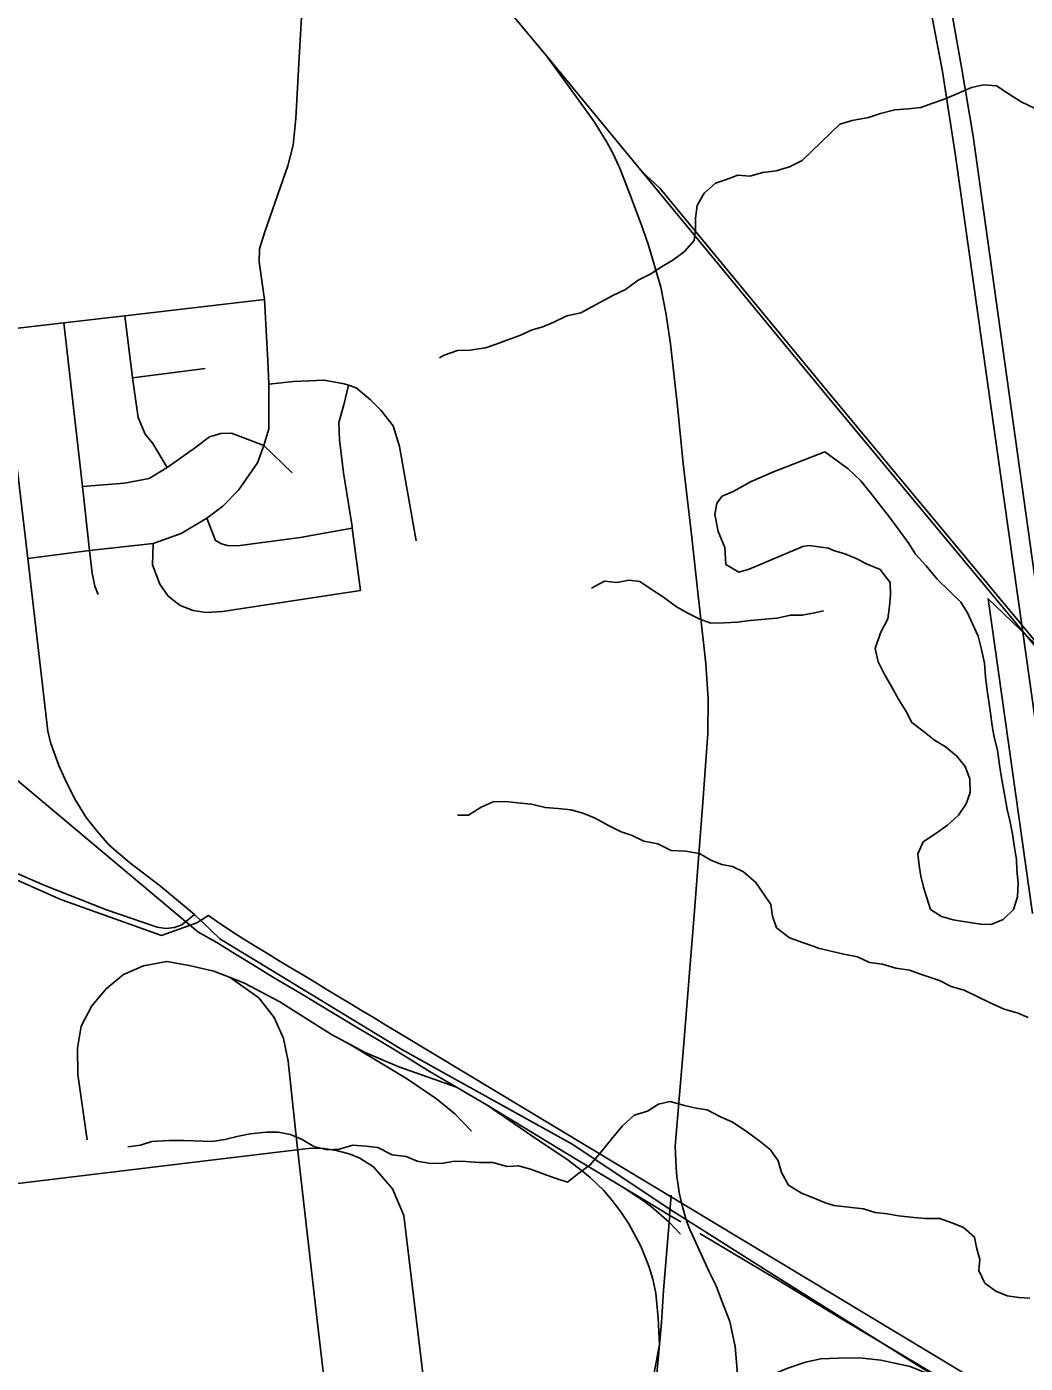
# Model space of a CAD drawing. Extents: x 114604 to 551442, y 316898 to 567001.
# Drawn here: x 167252 to 171994, y 405241 to 411584 of the extents above; entities that cross this region are included whole.
import ezdxf

# ---------------------------------------------------------------- set-up
doc = ezdxf.new("R2010")
doc.units = 0
for name, color, linetype in [('GE_P_Alignment_1000_Bearings', 7, 'Continuous'), ('GE_P_Alignment_100_Cardinal_Points', 7, 'Continuous'), ('GE_P_Alignment_100_Stations', 7, 'Continuous'), ('GE_P_Alignment_500_Bearings', 7, 'Continuous'), ('GE_P_Alignment_500_Stations', 7, 'Continuous'), ('MT_X_Edge_Line', 7, 'Continuous'), ('PM_P_Cells', 7, 'Continuous')]:
    doc.layers.add(name, color=color, linetype=linetype)

msp = doc.modelspace()

# ---------------------------------------------------------------- linework, layer by layer
at = {"layer": 'GE_P_Alignment_1000_Bearings'}
for p, q in [((170304.4, 405940.8), (170312.4, 406037.9)), ((170224.8, 405161.7), (170256.5, 405329.9))]:
    msp.add_line(p, q, dxfattribs=at)
for points in [[(147203, 425812.1), (147532.5, 425512.3), (151086.8, 422348.8), (154539.5, 419171.9), (158440.1, 415555.8), (161813.4, 412533.3), (168064.4, 407288.5)], [(169720.2, 411445.6), (169470.4, 411746.5), (169282.3, 411972.2), (169078.6, 412216.6), (168905.4, 412426.9), (168798.6, 412553.1), (168636.2, 412750.5), (168457.5, 412964.1), (168296.6, 413158.6), (168221, 413248.9), (167853.1, 413693.6), (167650.1, 413942.5), (166830.8, 414927.8), (166099.5, 415809.2), (165565.1, 416453.3), (165247.4, 416835.3), (165046.3, 417079.3), (164916.8, 417233.1), (164809.1, 417364.8), (164177.5, 418127.7)], [(170627.1, 405188.9), (170615.7, 405320.8), (170590.8, 405439.2), (170550.8, 405540.7), (170526.6, 405608.3), (170493.1, 405674.1), (170413, 405848.5), (170401.1, 405876.2), (170390.3, 405904.5), (170380.9, 405933.2), (170372.3, 405961.4), (170361.1, 406002.1), (170351.9, 406043.3), (170344.7, 406084.8), (170339.6, 406126.7), (170336.6, 406168.8), (170331.8, 406270.9), (170372.3, 406759), (170398.6, 407095.1), (170420.8, 407368), (170445.1, 407677.6), (170462.1, 407902), (170483.2, 408185.7), (170486.2, 408229.1), (170487.9, 408393.7), (170476.5, 408560.4), (170465.6, 408662.3), (170442.7, 408870.1), (170408.4, 409174.2), (170369.9, 409511.5), (170359.1, 409605.5), (170341.5, 409783.5), (170308.3, 410079.7), (170286.4, 410226.1), (170262.4, 410348.2), (170224.3, 410483.2), (170202.4, 410552.9), (170171.3, 410642.3), (170119.5, 410782.2), (170081.7, 410879.4), (170066.7, 410916.5), (170033, 410987.3), (170006.7, 411036.1), (169948, 411130.4), (169896.7, 411203.3), (169770.3, 411376.8), (169720.2, 411445.6)], [(169720.2, 411445.6), (171047.2, 409839.2), (172470.2, 408128.5), (173132.5, 407321.8), (175598.8, 404348.5), (176740.5, 402970.4), (177542, 402015.9), (178280.1, 401131.6), (178395.8, 400989.3), (178627.2, 400704.6), (180666, 398256.8)], [(170171.5, 410899.3), (170258.5, 410817.6), (171058.8, 409848.8), (172481.8, 408138.1), (173144.1, 407331.3), (174768.3, 405373.2), (174844.9, 405257.3)], [(168064.4, 407288.5), (168154.9, 407237.3), (168243.8, 407182.8), (168311.6, 407140.7), (168424.3, 407071.5), (168561.3, 406990.6), (168694.9, 406910.1), (168826.7, 406831.5), (168909.1, 406781.8), (168988.6, 406735), (169072, 406683.4), (169168, 406623.7), (169292.2, 406550.7)], [(168218.3, 407071.1), (168141, 407101.6), (168023.6, 407129), (167917.2, 407147.7), (167806.6, 407127.4), (167711.4, 407085.5), (167631.6, 407019.8), (167560.6, 406936.8), (167511.4, 406841), (167492.6, 406736.7), (167495.6, 406610.8), (167539.1, 406300.8)], [(168785.4, 406755.8), (168698.8, 406801.8), (168454.6, 406956.3), (168286.9, 407044), (168218.3, 407071.1)], [(168218.3, 407071.1), (168354.6, 406975.1), (168426.9, 406882.3), (168471, 406782.8), (168493.5, 406674.4), (168535.4, 406288.4), (168634.3, 405416.8), (168837.7, 403695.1), (168879, 403382.9), (168908.9, 403153), (168903.4, 403011.9), (168869.5, 402894.5), (168807.3, 402787.7), (168721.2, 402695.9), (168619.6, 402636.6), (168481, 402596.5)], [(169292.2, 406550.7), (169018.9, 406647.8), (168860, 406716.1), (168785.4, 406755.8)], [(168785.4, 406755.8), (169056.2, 406591.7), (169198, 406495), (169285.3, 406424), (169364, 406342.1)], [(169292.2, 406550.7), (169438, 406465.1), (169733.5, 406287.7), (169865.8, 406206.9), (170082.9, 406076.5)], [(170256.5, 405329.9), (170250.8, 405454.9), (170239.5, 405573.5), (170224.7, 405640.5), (170205.4, 405701.9), (170190.8, 405741.8), (170168.8, 405797.1), (170110.9, 405903), (170073.7, 405958.7), (170032.6, 406013.5), (169991, 406062.4), (169962.9, 406089.8), (169927.5, 406122.3), (169884.5, 406157.1), (169817, 406209), (169676.6, 406302.4), (169438, 406465.1)], [(170082.9, 406076.5), (170187.2, 406006.9), (170219.9, 405982.2), (170252.2, 405955.1), (170302.3, 405910.8), (170356.5, 405853.9)], [(170082.9, 406076.5), (170188.7, 406013.5), (170305.7, 405942.6), (170357.6, 405911.6)], [(170256.5, 405329.9), (170266.1, 405434.2), (170275.8, 405585.3), (170302.3, 405910.8), (170305.7, 405942.6)], [(170448.6, 405857.1), (170812.1, 405639.8), (171108.7, 405459), (172195.8, 404810.5), (172818.9, 404438.1), (173855.6, 403813.6), (175556.6, 402790.2), (175868.9, 402582.3)], [(170256.5, 405329.9), (170228.3, 405018), (170209.5, 404743.5), (170203.1, 404661.9), (170177, 404425.6), (170164.5, 404238), (170170.9, 404076.5), (170233.8, 403047.4), (170288.3, 402233.5), (170289.7, 402042.5), (170272.3, 401806.3), (170259.6, 401641.2)], [(170174.2, 404383.4), (170217.9, 404531.8), (170262.2, 404648.4), (170335.9, 404786.1), (170437.8, 404933.2), (170478.2, 404970.8), (170520.2, 405006.6), (170615.8, 405084.6), (170673.5, 405121.4), (170776.9, 405181), (170865.5, 405217.6), (170949.8, 405246.2), (171022.8, 405262.2), (171104.4, 405265), (171205.8, 405266.6), (171307.6, 405255.8), (171447.3, 405225.2), (171524.7, 405194.3), (171677.2, 405119.9)]]:
    msp.add_lwpolyline(points, dxfattribs=at)
at = {"layer": 'GE_P_Alignment_100_Cardinal_Points'}
for p, q in [((167753.8, 409918.4), (168100.1, 409962.3)), ((168378.5, 409596), (168512.2, 409467.5)), ((168048.5, 407370.3), (167925.2, 407473.9))]:
    msp.add_line(p, q, dxfattribs=at)
for points in [[(167925.2, 407473.9), (167888.2, 407504.9), (167739.9, 407617.3), (167644.4, 407700.2), (167585.1, 407767.8), (167534.2, 407831.4), (167478.6, 407921.2), (167434.6, 408011.5), (167404.6, 408078.2), (167364.4, 408186.3), (167352.2, 408241.4), (167257.7, 409060), (167136, 410095.2), (167129.7, 410144.4), (166976.8, 411139.9), (166910.3, 411624), (166847.6, 412121.8), (166821.7, 412255.2)], [(167257.7, 409060), (167550.9, 409097.6), (167852, 409131.3), (167985.6, 409179.5), (168107.2, 409251.3), (168183.6, 409309), (168257.9, 409384.3), (168348.1, 409515.1), (168378.5, 409596), (168401.7, 409675.8), (168401.5, 409888), (168396.8, 409998.8), (168381.3, 410289.3), (168355.5, 410468.1), (168357.3, 410530.3), (168385.1, 410614.7), (168492.2, 410924), (168517.9, 411022.4), (168529.5, 411148.8), (168544.8, 411409.7), (168558.1, 411658.5)], [(167129.7, 410144.4), (167428.9, 410178.1), (167718.1, 410211.7), (168381.3, 410289.3)], [(167591.8, 408889.1), (167575.7, 408928.4), (167563.5, 408991.3), (167550.9, 409097.6), (167517.2, 409402.7), (167428.9, 410178.1)], [(167918.3, 409492.2), (167850.5, 409606), (167814.8, 409651), (167780.7, 409729.6), (167753.8, 409918.4), (167718.1, 410211.7)], [(169101, 409144.4), (169021.8, 409591.5), (168991.5, 409689.7), (168933.3, 409763.8), (168885.2, 409813.8), (168817, 409869.7), (168780.6, 409882.2), (168759, 409889.6), (168665, 409907.4), (168519, 409900.9), (168401.5, 409888)], [(168837.7, 408908.8), (168797.8, 409205), (168796.9, 409211.6), (168756.2, 409466.3), (168737.7, 409622.7), (168733.5, 409705), (168757.3, 409789.3), (168780.6, 409882.2)], [(167517.2, 409402.7), (167716, 409417.9), (167834, 409440.4), (167918.3, 409492.2), (168041.8, 409579.8), (168120.1, 409637.4), (168173.2, 409653.6), (168224.4, 409655.9), (168378.5, 409596)], [(168107.2, 409251.3), (168149.2, 409145.3), (168177.2, 409129.3), (168205.3, 409121.4), (168253.2, 409119.6), (168551.1, 409160.7), (168797.8, 409205)], [(167852, 409131.3), (167849.6, 409030), (167883.8, 408937.8), (167924, 408881.7), (167980.1, 408837.8), (168042.1, 408813.9), (168104.2, 408804.1), (168182.1, 408808.3), (168837.7, 408908.8)], [(166632.8, 406023.8), (168074.6, 406197.7), (168601.5, 406261.1), (168662.9, 406260.2), (168722.6, 406251.3), (168788.3, 406233.9), (168833.3, 406214.1), (168898.2, 406172.5)], [(167423.3, 399300), (168123.4, 399380.4), (168182.4, 399404.2), (168278.4, 399470.7), (168316.8, 399516.2), (168558.9, 400018.5), (169082.9, 401100.9), (169220.1, 401383.9), (169270.5, 401574), (169272.5, 401621), (169279.7, 401771.3), (169301.7, 402309.9), (169333.4, 402993.7), (169346.1, 403267), (169304.1, 403772.3), (169073.4, 405691.9), (169042.9, 405942.5), (168988.3, 406068.7), (168898.2, 406172.5)]]:
    msp.add_lwpolyline(points, dxfattribs=at)
at = {"layer": 'GE_P_Alignment_100_Stations'}
for points in [[(172228.5, 408475.3), (171817.9, 408869.3), (172028, 407375.4)], [(171835.8, 405112.8), (169032.4, 406800.6), (169024.4, 406805.4), (168957, 406846.1), (168901.4, 406879.7), (168845.7, 406913.3), (168787.6, 406948.3), (168729.6, 406983.4), (168673.9, 407017), (168618.3, 407050.6), (168562.6, 407084.2), (168506.9, 407117.8), (168451.3, 407151.4), (168395.6, 407185), (168339.9, 407218.6), (168316.2, 407233), (168282.9, 407253.6), (168248, 407275.5), (168225.4, 407290.3), (168164, 407331.8), (168115.4, 407366.1), (168059.7, 407331.8), (167891.7, 407271.3), (167427.3, 407436.5), (167403.6, 407447), (166746.8, 407738)], [(166746.8, 407738), (167403.6, 407447), (167427.3, 407436.5), (167891.7, 407271.3), (168059.7, 407331.8), (168115.4, 407366.1), (168164, 407331.8), (168181.1, 407319.9), (168225.4, 407290.3), (168248, 407275.5), (168282.9, 407253.6), (168316.2, 407233), (168339.9, 407218.6), (168395.6, 407185), (168451.3, 407151.4), (168506.9, 407117.8), (168562.6, 407084.2), (168618.3, 407050.6), (168673.9, 407017), (168729.6, 406983.4), (168787.6, 406948.3), (168845.7, 406913.3), (168901.4, 406879.7), (168957, 406846.1), (169024.4, 406805.4), (169032.4, 406800.6), (171835.8, 405112.8)]]:
    msp.add_lwpolyline(points, dxfattribs=at)
at = {"layer": 'GE_P_Alignment_500_Bearings'}
for points in [[(161239.3, 411038), (161493.1, 410882), (162141.5, 410489.6), (162787.9, 410098.2), (163888, 409432.6), (164113.8, 409299.2), (164910.5, 408810.9), (165505.1, 408443.8), (166074.9, 408100.4), (166322.4, 407953.6), (166384.6, 407921.1), (166715.7, 407773.9), (166942.2, 407679.6), (167338.4, 407508.2), (167631.2, 407392.7), (167756, 407349.7)], [(167756, 407349.7), (167792.5, 407337.1), (167872.1, 407309.9), (167913.4, 407304), (167954.6, 407309.4), (167988.5, 407322.1), (168048.5, 407370.3)], [(168048.5, 407370.3), (168169.9, 407254.4), (169033.7, 406729.5), (169198.7, 406637.8)], [(169198.7, 406637.8), (169845, 406278.5), (170307.4, 405970.3), (170833.3, 405638.8), (171575, 405173.3), (172208.4, 404827.5), (172552.1, 404644.2), (172654.1, 404589.9), (172688.7, 404572.9), (172739.6, 404560.2), (172774.8, 404558.2)]]:
    msp.add_lwpolyline(points, dxfattribs=at)
at = {"layer": 'GE_P_Alignment_500_Stations'}
for points in [[(172077.5, 408698.3), (171745.7, 411064.6), (171692.4, 411382.7), (171595.2, 411928.2), (171569.4, 412054.7), (171415.4, 412782.4), (171361.9, 413027), (171332.1, 413167.1), (171301, 413314.4)], [(172835.4, 402573.1), (172692.1, 403650.3), (172552.1, 404644.2), (172178.2, 407313.3), (171999.2, 408587.1), (171662.2, 410972), (171600, 411371.9), (171474.3, 412035.7)]]:
    msp.add_lwpolyline(points, dxfattribs=at)
at = {"layer": 'MT_X_Edge_Line'}
for points in [[(171041.3, 409566.2), (170798.7, 409471.4), (170692.5, 409426), (170606.2, 409378.3), (170554.1, 409356.6), (170529.8, 409322.7), (170519.5, 409268.6), (170535.1, 409188.3), (170566.7, 409111.9), (170572.2, 409031.7), (170634, 408995.2), (170682.1, 409008.9), (170936.7, 409117.7), (170966.8, 409121.5), (171058.7, 409109)], [(171058.7, 409109), (171082.4, 409098.5), (171136.3, 409082.1), (171190.2, 409059.6), (171242.1, 409033.1), (171304, 409008.6), (171351.6, 408946), (171353.3, 408887.9), (171348.9, 408833.7), (171340.6, 408773.6), (171306.1, 408707.7), (171281.6, 408633.6), (171295.3, 408569.4), (171322.9, 408513), (171358.6, 408452.6), (171392.2, 408392.1), (171427.9, 408333.7), (171455.6, 408281.3), (171507.4, 408242.8), (171563.1, 408198.3), (171615, 408165.8), (171666.7, 408123.3), (171708.4, 408072.8), (171730.1, 408014.5), (171731.7, 407950.3), (171713.4, 407896.2), (171677, 407842.4), (171624.7, 407794.6), (171568.4, 407754.9), (171508.1, 407715.3), (171483.7, 407659.3), (171489.4, 407603.1), (171497.1, 407552.9), (171510.8, 407500.6), (171526.5, 407450.4), (171544.1, 407394.1), (171596, 407361.6), (171651.9, 407345.1), (171709.9, 407336.6), (171781.8, 407324.1), (171831.9, 407323.7), (171888.1, 407347.3), (171938.4, 407395.1), (171956.8, 407455.1), (171959.2, 407519.3), (171953.6, 407581.5), (171951.9, 407631.7), (171940.3, 407698), (171932.6, 407754.2), (171921, 407816.4), (171907.3, 407868.7), (171895.7, 407941), (171880.2, 408019.3), (171870.6, 408079.6), (171861, 408149.9), (171845.4, 408212.2), (171835.7, 408266.4), (171828.1, 408326.6), (171820.4, 408380.9), (171812.7, 408433.1), (171805.2, 408499.3), (171799.5, 408563.5), (171785.9, 408627.8), (171770.3, 408692.1), (171742.7, 408750.5), (171719, 408802.9), (171687.3, 408853.2), (171635.5, 408903.8), (171575.9, 408962.4), (171522.2, 409025), (171472.5, 409081.5), (171440.8, 409131.9), (171397.2, 409190.4), (171349.6, 409257), (171309.8, 409307.4), (171264.2, 409363.9), (171212.5, 409428.5), (171152.8, 409485.1), (171041.3, 409566.2)]]:
    msp.add_lwpolyline(points, dxfattribs=at)
at = {"layer": 'PM_P_Cells'}
for points in [[(172040, 411195.4), (171974.2, 411228), (171912.4, 411266.6), (171856.6, 411303.1), (171794.6, 411307.6), (171738.5, 411296), (171666.2, 411264.4), (171606, 411238.8), (171549.9, 411219.2), (171497.7, 411201.5), (171439.6, 411193.9), (171373.6, 411190.4), (171305.4, 411172.9), (171249.3, 411153.3), (171171.1, 411139.8), (171113, 411122.2)], [(171113, 411122.2), (170933.8, 410949), (170873.6, 410919.4), (170811.4, 410899.8), (170747.3, 410892.3), (170685.2, 410874.7), (170629.2, 410879.1), (170575, 410859.5), (170522.9, 410841.8), (170468.5, 410794.1), (170436.1, 410736.2), (170427.8, 410676.1), (170427.4, 410621.9), (170421.1, 410569.8), (170374.8, 410518), (170320.5, 410476.3), (170266.2, 410444.6), (170216, 410410.9), (170155.8, 410381.2), (170095.5, 410337.6), (170035.2, 410307.9), (169938.9, 410256.5), (169882.6, 410226.8), (169816.5, 410211.3), (169754.3, 410181.7), (169702.1, 410160), (169652, 410146.3), (169593.8, 410118.7), (169531.6, 410097.1), (169481.4, 410077.4), (169431.3, 410059.8), (169357.2, 410048.3), (169297.1, 410046.7), (169235, 410025.1), (169212.9, 410013.3)], [(169933.5, 408919.2), (169995.7, 408952.9), (170055.6, 408946.5), (170111.7, 408958.2), (170163.7, 408951.9), (170217.5, 408915.5), (170275.3, 408877), (170337, 408830.6), (170390.8, 408800.2), (170448.7, 408771.7), (170500.6, 408753.4), (170564.6, 408755), (170626.6, 408758.6), (170686.7, 408766.3), (170758.7, 408771.9), (170814.8, 408777.6), (170878.9, 408791.2), (170934.9, 408790.9), (171001, 408804.5), (171034.7, 408812.5)], [(169297.2, 407842.2), (169349.2, 407841.9), (169409.4, 407879.7), (169467.6, 407905.4), (169527.6, 407907), (169581.6, 407900.7), (169649.5, 407894.3), (169713.5, 407877.9), (169773.5, 407873.5), (169837.4, 407867.1), (169897.3, 407850.7), (169951.2, 407828.3), (170011, 407793.9), (170074.9, 407763.4), (170126.8, 407745.1), (170182.6, 407718.6), (170248.6, 407706.2), (170312.4, 407673.8), (170380.4, 407671.4), (170446.3, 407660.9), (170500.2, 407628.5), (170552.1, 407608.2), (170604, 407597.8), (170655.9, 407573.5), (170713.6, 407523), (170785, 407418.3), (170792.7, 407362.1), (170812.4, 407307.8), (170874.1, 407259.3), (170940, 407236.9), (170991.9, 407218.6), (171009.8, 407211.1)], [(172007.2, 406881.1), (171955.4, 406903.5), (171893.4, 406922), (171823.6, 406952.7), (171765.7, 406981.2), (171703.9, 407011.7), (171641.9, 407028.3), (171586.1, 407056.8), (171496.2, 407087.5), (171444.3, 407106), (171378.3, 407116.5), (171316.4, 407135), (171254.4, 407143.5), (171196.5, 407170), (171132.6, 407182.5), (171009.8, 407211.1)], [(167732, 406267.6), (167792, 406275.2), (167846.1, 406293), (167928.2, 406298.5), (168000.2, 406298), (168132.2, 406293.2), (168192.3, 406302.9), (168258.3, 406318.6), (168312.4, 406330.3), (168390.5, 406337.8), (168446.5, 406337.5), (168504.4, 406327.1), (168560.3, 406302.7), (168616.1, 406270.3), (168678, 406253.9), (168736.1, 406257.6), (168800.2, 406275.2), (168862.2, 406270.8), (168920.1, 406264.5), (168987.9, 406230), (169053.9, 406221.6), (169105.8, 406199.2), (169169.7, 406188.8), (169229.8, 406190.4), (169283.8, 406200.1), (169337.8, 406197.8), (169399.8, 406193.4), (169465.8, 406193), (169533.7, 406174.6), (169587.7, 406178.3), (169643.7, 406161.9), (169699.5, 406141.5), (169761.4, 406119.1), (169819.3, 406100.7), (169873.6, 406142.5), (169927.8, 406182.3), (169974.1, 406236.1), (170026.5, 406302), (170078.9, 406365.8), (170137.2, 406417.6), (170199.3, 406437.3), (170251.5, 406471.1), (170307.6, 406482.8), (170375.5, 406464.3), (170431.4, 406451.9), (170483.4, 406443.6), (170543.2, 406411.2), (170603.1, 406384.7), (170668.8, 406342.2), (170728.6, 406297.8), (170784.3, 406253.3), (170820, 406201), (170835.7, 406146.8), (170869.4, 406086.4), (170931.2, 406047.9), (170983.1, 406027.6), (171040.9, 406003.2), (171084.9, 405988.9)], [(172015, 405549.1), (171963, 405553.5), (171907, 405560), (171853.1, 405582.4), (171801.3, 405620.9), (171773.7, 405681.3), (171778, 405733.4), (171762.3, 405789.7), (171752.6, 405839.9), (171700.9, 405884.5), (171649, 405904.9), (171587.1, 405927.5), (171519, 405928), (171465, 405932.4), (171391, 405941), (171339.1, 405949.4), (171281.1, 405955.8), (171225.1, 405974.3), (171084.9, 405988.9)]]:
    msp.add_lwpolyline(points, dxfattribs=at)

doc.saveas('drawing.dxf')
